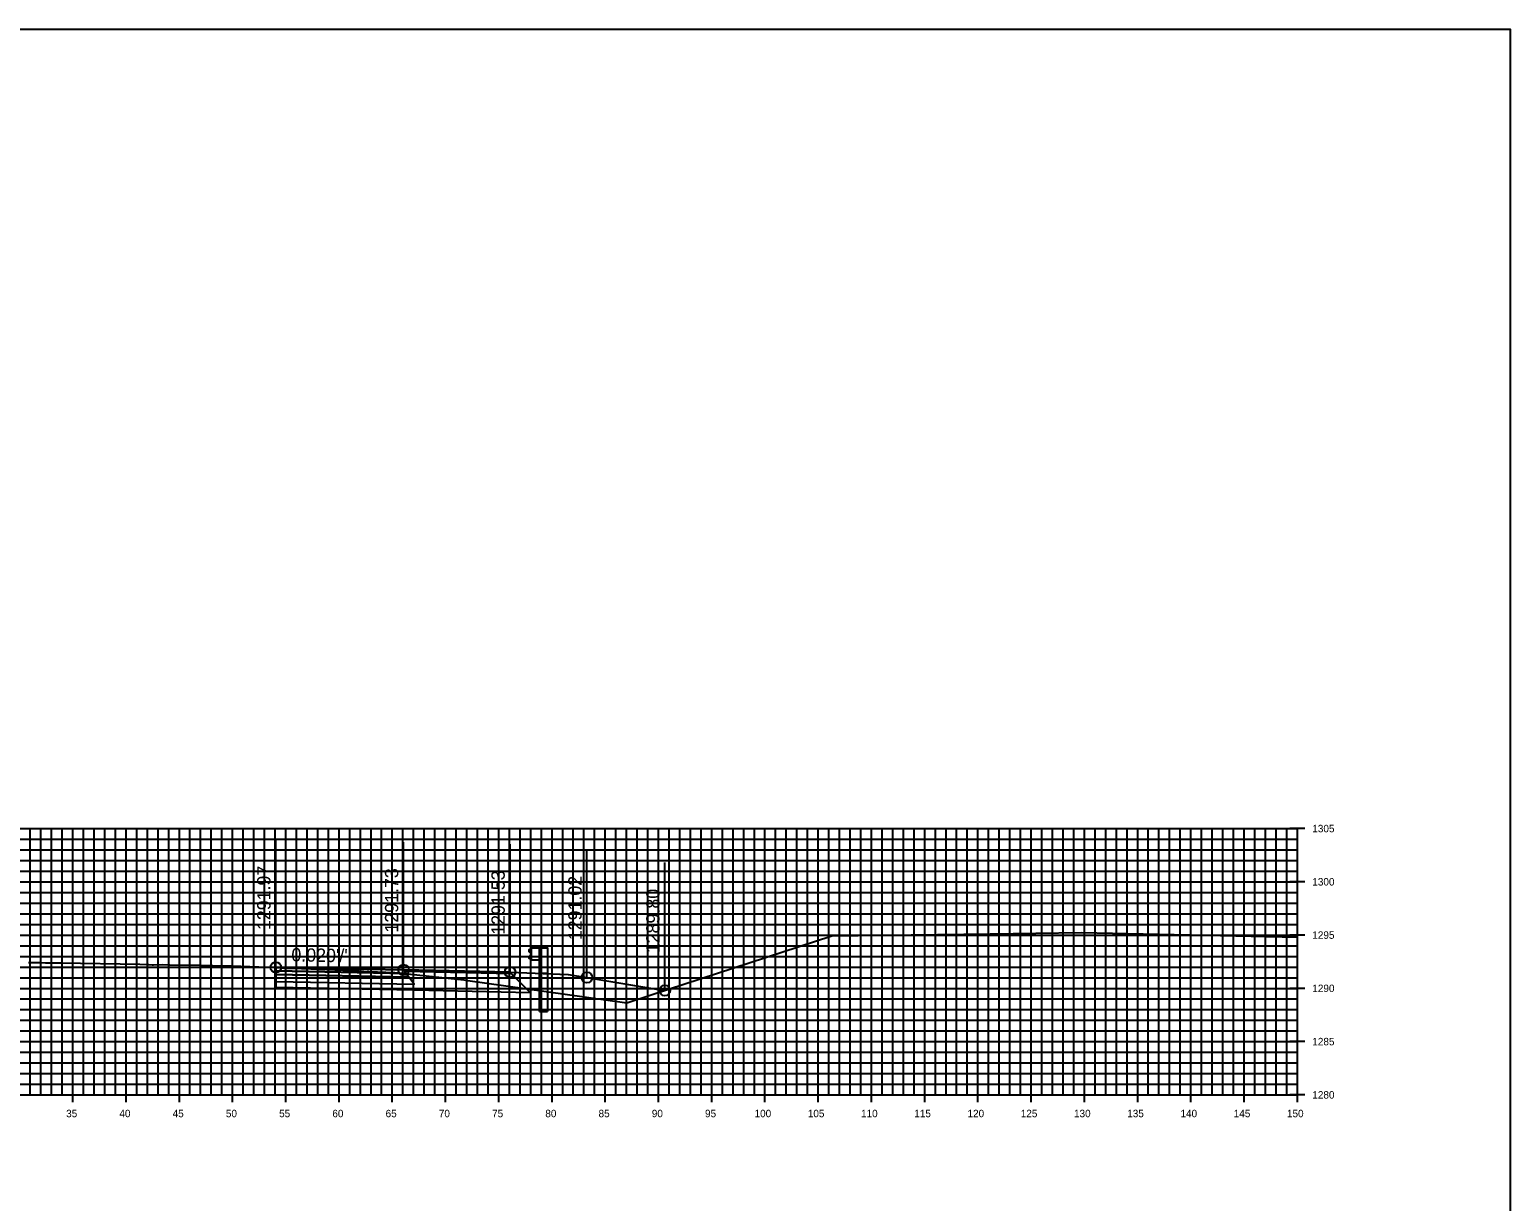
# Model space of a CAD drawing. Extents: x 674939 to 678919, y 750652 to 765176.
# Drawn here: x 678779.5 to 678918.5, y 758162.6 to 758272.6 of the extents above; entities that cross this region are included whole.
import ezdxf

# ---------------------------------------------------------------- set-up
doc = ezdxf.new("R2010")
doc.units = 0
for name, color, linetype in [('R_Alt Surface', 7, 'Continuous'), ('R_Axis', 7, 'Continuous'), ('R_Axis Annot', 7, 'Continuous'), ('R_Exist Surface', 7, 'Continuous'), ('R_Fin Surface', 7, 'Continuous'), ('R_Grid', 7, 'Continuous'), ('R_Guardrail', 7, 'Continuous'), ('R_No Plot', 7, 'Continuous'), ('R_Xsect Elev', 7, 'Continuous'), ('R_Xsect Slope', 7, 'Continuous')]:
    doc.layers.add(name, color=color, linetype=linetype)

msp = doc.modelspace()

# ---------------------------------------------------------------- linework, layer by layer
msp.add_lwpolyline([(678830.07, 758183.86), (678831.81, 758183.57), (678831.81, 758183.57), (678839.13, 758182.35)])
at = {"layer": 'R_Alt Surface'}
for points in [[(678802.59, 758184.19), (678802.59, 758183.86), (678815.09, 758183.61), (678814.84, 758183.94)], [(678802.59, 758183.86), (678802.59, 758183.2), (678815.59, 758182.94), (678815.09, 758183.61)]]:
    msp.add_lwpolyline(points, close=True, dxfattribs=at)
msp.add_lwpolyline([(678802.59, 758183.2), (678802.59, 758182.66), (678815.59, 758182.4), (678826.47, 758182.17), (678824.71, 758183.92)], dxfattribs=at)
at = {"layer": 'R_Axis'}
for p, q in [((678899.23, 758197.55), (678897.83, 758197.55)), ((678898.53, 758172.55), (678898.53, 758197.55)), ((678899.23, 758192.55), (678897.83, 758192.55)), ((678899.23, 758187.55), (678897.83, 758187.55)), ((678899.23, 758182.55), (678897.83, 758182.55)), ((678899.23, 758177.55), (678897.83, 758177.55)), ((678783.53, 758171.85), (678783.53, 758173.25)), ((678788.53, 758171.85), (678788.53, 758173.25)), ((678793.53, 758171.85), (678793.53, 758173.25)), ((678798.53, 758171.85), (678798.53, 758173.25)), ((678803.53, 758171.85), (678803.53, 758173.25)), ((678808.53, 758171.85), (678808.53, 758173.25)), ((678813.53, 758171.85), (678813.53, 758173.25)), ((678818.53, 758171.85), (678818.53, 758173.25)), ((678823.53, 758171.85), (678823.53, 758173.25)), ((678828.53, 758171.85), (678828.53, 758173.25)), ((678833.53, 758171.85), (678833.53, 758173.25)), ((678838.53, 758171.85), (678838.53, 758173.25)), ((678843.53, 758171.85), (678843.53, 758173.25)), ((678848.53, 758171.85), (678848.53, 758173.25)), ((678853.53, 758171.85), (678853.53, 758173.25)), ((678858.53, 758171.85), (678858.53, 758173.25)), ((678863.53, 758171.85), (678863.53, 758173.25)), ((678868.53, 758171.85), (678868.53, 758173.25)), ((678873.53, 758171.85), (678873.53, 758173.25)), ((678878.53, 758171.85), (678878.53, 758173.25)), ((678883.53, 758171.85), (678883.53, 758173.25)), ((678888.53, 758171.85), (678888.53, 758173.25)), ((678893.53, 758171.85), (678893.53, 758173.25)), ((678898.53, 758171.85), (678898.53, 758173.25)), ((678598.53, 758172.55), (678898.53, 758172.55)), ((678899.23, 758172.55), (678897.83, 758172.55))]:
    msp.add_line(p, q, dxfattribs=at)
at = {"layer": 'R_Exist Surface'}
msp.add_lwpolyline([(678779.35, 758184.98), (678780.47, 758184.96), (678780.95, 758184.93), (678781.12, 758184.95), (678782.41, 758184.93), (678789.81, 758184.81), (678790.55, 758184.8), (678790.67, 758184.79), (678790.99, 758184.76), (678791.11, 758184.77), (678791.91, 758184.79), (678792.65, 758184.77), (678795.55, 758184.71), (678797.8, 758184.66), (678798.47, 758184.65), (678801.85, 758184.54), (678802.59, 758184.52), (678802.59, 758184.52), (678802.71, 758184.51), (678803.35, 758184.43), (678803.55, 758184.43), (678804.99, 758184.42), (678805.07, 758184.42), (678805.89, 758184.39), (678810.4, 758184.18), (678811.34, 758184.13), (678813.75, 758184.04), (678813.78, 758184.04), (678820.24, 758183.36), (678820.25, 758183.36), (678820.25, 758183.35), (678820.26, 758183.35), (678820.26, 758183.35), (678820.4, 758183.33), (678835.57, 758181.19), (678837.84, 758181.93), (678854.82, 758187.49), (678869.69, 758187.68), (678878.27, 758187.79), (678898.53, 758187.36)], dxfattribs=at)
at = {"layer": 'R_Fin Surface'}
for points in [[(678802.59, 758184.52), (678802.66, 758184.52), (678814.59, 758184.28), (678814.61, 758184.28), (678824.59, 758184.08), (678830.05, 758183.86), (678830.07, 758183.86), (678831.8, 758183.57), (678831.81, 758183.57), (678839.1, 758182.36), (678839.13, 758182.35)], [(678824.59, 758184.08), (678814.59, 758184.28), (678802.59, 758184.52)], [(678824.59, 758184.08), (678830.07, 758183.86)]]:
    msp.add_lwpolyline(points, dxfattribs=at)
for points in [[(678802.59, 758184.52), (678802.59, 758184.19), (678814.84, 758183.94), (678814.59, 758184.28)], [(678814.59, 758184.28), (678824.59, 758184.08), (678824.71, 758183.92), (678814.71, 758184.12)]]:
    msp.add_lwpolyline(points, close=True, dxfattribs=at)
at = {"layer": 'R_Grid'}
for p, q in [((678598.53, 758197.55), (678898.53, 758197.55)), ((678779.53, 758172.55), (678779.53, 758197.55)), ((678780.53, 758172.55), (678780.53, 758197.55)), ((678781.53, 758172.55), (678781.53, 758197.55)), ((678782.53, 758172.55), (678782.53, 758197.55)), ((678783.53, 758172.55), (678783.53, 758197.55)), ((678784.53, 758172.55), (678784.53, 758197.55)), ((678785.53, 758172.55), (678785.53, 758197.55)), ((678786.53, 758172.55), (678786.53, 758197.55)), ((678787.53, 758172.55), (678787.53, 758197.55)), ((678788.53, 758172.55), (678788.53, 758197.55)), ((678789.53, 758172.55), (678789.53, 758197.55)), ((678790.53, 758172.55), (678790.53, 758197.55)), ((678791.53, 758172.55), (678791.53, 758197.55)), ((678792.53, 758172.55), (678792.53, 758197.55)), ((678793.53, 758172.55), (678793.53, 758197.55)), ((678794.53, 758172.55), (678794.53, 758197.55)), ((678795.53, 758172.55), (678795.53, 758197.55)), ((678796.53, 758172.55), (678796.53, 758197.55)), ((678797.53, 758172.55), (678797.53, 758197.55)), ((678798.53, 758172.55), (678798.53, 758197.55)), ((678799.53, 758172.55), (678799.53, 758197.55)), ((678800.53, 758172.55), (678800.53, 758197.55)), ((678801.53, 758172.55), (678801.53, 758197.55)), ((678802.53, 758172.55), (678802.53, 758197.55)), ((678803.53, 758172.55), (678803.53, 758197.55)), ((678804.53, 758172.55), (678804.53, 758197.55)), ((678805.53, 758172.55), (678805.53, 758197.55)), ((678806.53, 758172.55), (678806.53, 758197.55)), ((678807.53, 758172.55), (678807.53, 758197.55)), ((678808.53, 758172.55), (678808.53, 758197.55)), ((678809.53, 758172.55), (678809.53, 758197.55)), ((678810.53, 758172.55), (678810.53, 758197.55)), ((678811.53, 758172.55), (678811.53, 758197.55)), ((678812.53, 758172.55), (678812.53, 758197.55)), ((678813.53, 758172.55), (678813.53, 758197.55)), ((678814.53, 758172.55), (678814.53, 758197.55)), ((678815.53, 758172.55), (678815.53, 758197.55)), ((678816.53, 758172.55), (678816.53, 758197.55)), ((678817.53, 758172.55), (678817.53, 758197.55)), ((678818.53, 758172.55), (678818.53, 758197.55)), ((678819.53, 758172.55), (678819.53, 758197.55)), ((678820.53, 758172.55), (678820.53, 758197.55)), ((678821.53, 758172.55), (678821.53, 758197.55)), ((678822.53, 758172.55), (678822.53, 758197.55)), ((678823.53, 758172.55), (678823.53, 758197.55)), ((678824.53, 758172.55), (678824.53, 758197.55)), ((678825.53, 758172.55), (678825.53, 758197.55)), ((678826.53, 758172.55), (678826.53, 758197.55)), ((678827.53, 758172.55), (678827.53, 758197.55)), ((678828.53, 758172.55), (678828.53, 758197.55)), ((678829.53, 758172.55), (678829.53, 758197.55)), ((678830.53, 758172.55), (678830.53, 758197.55)), ((678831.53, 758172.55), (678831.53, 758197.55)), ((678832.53, 758172.55), (678832.53, 758197.55)), ((678833.53, 758172.55), (678833.53, 758197.55)), ((678834.53, 758172.55), (678834.53, 758197.55)), ((678835.53, 758172.55), (678835.53, 758197.55)), ((678836.53, 758172.55), (678836.53, 758197.55)), ((678837.53, 758172.55), (678837.53, 758197.55)), ((678838.53, 758172.55), (678838.53, 758197.55)), ((678839.53, 758172.55), (678839.53, 758197.55)), ((678840.53, 758172.55), (678840.53, 758197.55)), ((678841.53, 758172.55), (678841.53, 758197.55)), ((678842.53, 758172.55), (678842.53, 758197.55)), ((678843.53, 758172.55), (678843.53, 758197.55)), ((678844.53, 758172.55), (678844.53, 758197.55)), ((678845.53, 758172.55), (678845.53, 758197.55)), ((678846.53, 758172.55), (678846.53, 758197.55)), ((678847.53, 758172.55), (678847.53, 758197.55)), ((678848.53, 758172.55), (678848.53, 758197.55)), ((678849.53, 758172.55), (678849.53, 758197.55)), ((678850.53, 758172.55), (678850.53, 758197.55)), ((678851.53, 758172.55), (678851.53, 758197.55)), ((678852.53, 758172.55), (678852.53, 758197.55)), ((678853.53, 758172.55), (678853.53, 758197.55)), ((678854.53, 758172.55), (678854.53, 758197.55)), ((678855.53, 758172.55), (678855.53, 758197.55)), ((678856.53, 758172.55), (678856.53, 758197.55)), ((678857.53, 758172.55), (678857.53, 758197.55)), ((678858.53, 758172.55), (678858.53, 758197.55)), ((678859.53, 758172.55), (678859.53, 758197.55)), ((678860.53, 758172.55), (678860.53, 758197.55)), ((678861.53, 758172.55), (678861.53, 758197.55)), ((678862.53, 758172.55), (678862.53, 758197.55)), ((678863.53, 758172.55), (678863.53, 758197.55)), ((678864.53, 758172.55), (678864.53, 758197.55)), ((678865.53, 758172.55), (678865.53, 758197.55)), ((678866.53, 758172.55), (678866.53, 758197.55)), ((678867.53, 758172.55), (678867.53, 758197.55)), ((678868.53, 758172.55), (678868.53, 758197.55)), ((678869.53, 758172.55), (678869.53, 758197.55)), ((678870.53, 758172.55), (678870.53, 758197.55)), ((678871.53, 758172.55), (678871.53, 758197.55)), ((678872.53, 758172.55), (678872.53, 758197.55)), ((678873.53, 758172.55), (678873.53, 758197.55)), ((678874.53, 758172.55), (678874.53, 758197.55)), ((678875.53, 758172.55), (678875.53, 758197.55)), ((678876.53, 758172.55), (678876.53, 758197.55)), ((678877.53, 758172.55), (678877.53, 758197.55)), ((678878.53, 758172.55), (678878.53, 758197.55)), ((678879.53, 758172.55), (678879.53, 758197.55)), ((678880.53, 758172.55), (678880.53, 758197.55)), ((678881.53, 758172.55), (678881.53, 758197.55)), ((678882.53, 758172.55), (678882.53, 758197.55)), ((678883.53, 758172.55), (678883.53, 758197.55)), ((678884.53, 758172.55), (678884.53, 758197.55)), ((678885.53, 758172.55), (678885.53, 758197.55)), ((678886.53, 758172.55), (678886.53, 758197.55)), ((678887.53, 758172.55), (678887.53, 758197.55)), ((678888.53, 758172.55), (678888.53, 758197.55)), ((678889.53, 758172.55), (678889.53, 758197.55)), ((678890.53, 758172.55), (678890.53, 758197.55)), ((678891.53, 758172.55), (678891.53, 758197.55)), ((678892.53, 758172.55), (678892.53, 758197.55)), ((678893.53, 758172.55), (678893.53, 758197.55)), ((678894.53, 758172.55), (678894.53, 758197.55)), ((678895.53, 758172.55), (678895.53, 758197.55)), ((678896.53, 758172.55), (678896.53, 758197.55)), ((678897.53, 758172.55), (678897.53, 758197.55)), ((678898.53, 758172.55), (678898.53, 758197.55)), ((678598.53, 758196.55), (678898.53, 758196.55)), ((678598.53, 758195.55), (678898.53, 758195.55)), ((678598.53, 758194.55), (678898.53, 758194.55)), ((678598.53, 758193.55), (678898.53, 758193.55)), ((678598.53, 758192.55), (678898.53, 758192.55)), ((678598.53, 758191.55), (678898.53, 758191.55)), ((678598.53, 758190.55), (678898.53, 758190.55)), ((678598.53, 758189.55), (678898.53, 758189.55)), ((678598.53, 758188.55), (678898.53, 758188.55)), ((678598.53, 758187.55), (678898.53, 758187.55)), ((678598.53, 758186.55), (678898.53, 758186.55)), ((678598.53, 758185.55), (678898.53, 758185.55)), ((678598.53, 758184.55), (678898.53, 758184.55)), ((678598.53, 758183.55), (678898.53, 758183.55)), ((678598.53, 758182.55), (678898.53, 758182.55)), ((678598.53, 758181.55), (678898.53, 758181.55)), ((678598.53, 758180.55), (678898.53, 758180.55)), ((678598.53, 758179.55), (678898.53, 758179.55)), ((678598.53, 758178.55), (678898.53, 758178.55)), ((678598.53, 758177.55), (678898.53, 758177.55)), ((678598.53, 758176.55), (678898.53, 758176.55)), ((678598.53, 758175.55), (678898.53, 758175.55)), ((678598.53, 758174.55), (678898.53, 758174.55)), ((678598.53, 758173.55), (678898.53, 758173.55)), ((678598.53, 758172.55), (678898.53, 758172.55))]:
    msp.add_line(p, q, dxfattribs=at)
at = {"layer": 'R_Guardrail'}
for points in [[(678826.59, 758186.28), (678826.49, 758186.26), (678826.35, 758186.16), (678826.35, 758186.02), (678826.58, 758185.82), (678826.58, 758185.73), (678826.35, 758185.52), (678826.35, 758185.38), (678826.49, 758185.28), (678826.59, 758185.26)], [(678826.59, 758186.36), (678827.34, 758186.36), (678827.34, 758185.18), (678826.59, 758185.18)], [(678827.34, 758186.36), (678828.09, 758186.36), (678828.09, 758183.94), (678827.34, 758183.97)]]:
    msp.add_lwpolyline(points, close=True, dxfattribs=at)
for points in [[(678827.34, 758180.39), (678827.34, 758183.97), (678828.09, 758183.94), (678828.09, 758180.39)], [(678827.34, 758180.39), (678828.09, 758180.39)]]:
    msp.add_lwpolyline(points, dxfattribs=at)
at = {"layer": 'R_No Plot'}
msp.add_lwpolyline([(678578.53, 758052.55), (678918.53, 758052.55), (678918.53, 758272.55), (678578.53, 758272.55)], close=True, dxfattribs=at)
for centre in [(678802.59, 758184.52), (678814.59, 758184.28), (678824.59, 758184.08), (678831.81, 758183.57), (678831.81, 758183.57), (678839.13, 758182.35)]:
    msp.add_circle(centre, 0.5, dxfattribs=at)
at = {"layer": 'R_Xsect Elev'}
for p, q in [((678802.59, 758184.52), (678802.59, 758196.52)), ((678814.59, 758184.28), (678814.59, 758196.28)), ((678824.59, 758184.08), (678824.59, 758196.08)), ((678831.81, 758183.57), (678831.81, 758195.57)), ((678839.13, 758182.35), (678839.13, 758194.35))]:
    msp.add_line(p, q, dxfattribs=at)

# ---------------------------------------------------------------- texts
at = {"layer": 'R_Axis Annot'}
for s, p in [('1305', (678899.93, 758197.2)), ('1300', (678899.93, 758192.2)), ('1295', (678899.93, 758187.2)), ('1290', (678899.93, 758182.2)), ('1285', (678899.93, 758177.2)), ('1280', (678899.93, 758172.2)), ('35', (678782.9, 758170.45)), ('40', (678787.9, 758170.45)), ('45', (678792.9, 758170.45)), ('50', (678797.9, 758170.45)), ('55', (678802.9, 758170.45)), ('60', (678807.9, 758170.45)), ('65', (678812.9, 758170.45)), ('70', (678817.9, 758170.45)), ('75', (678822.9, 758170.45)), ('80', (678827.9, 758170.45)), ('85', (678832.9, 758170.45)), ('90', (678837.9, 758170.45)), ('95', (678842.9, 758170.45)), ('100', (678847.55, 758170.45)), ('105', (678852.55, 758170.45)), ('110', (678857.55, 758170.45)), ('115', (678862.55, 758170.45)), ('120', (678867.55, 758170.45)), ('125', (678872.55, 758170.45)), ('130', (678877.55, 758170.45)), ('135', (678882.55, 758170.45)), ('140', (678887.55, 758170.45)), ('145', (678892.55, 758170.45)), ('150', (678897.55, 758170.45))]:
    msp.add_text(s, height=0.7, dxfattribs=at).set_placement(p)
at = {"layer": 'R_Xsect Elev'}
for s, p in [('1291.97', (678802.09, 758188.02)), ('1291.73', (678814.09, 758187.78)), ('1291.53', (678824.09, 758187.58)), ('1291.02', (678831.31, 758187.07)), ('1289.80', (678838.63, 758185.85))]:
    msp.add_text(s, height=1.25, rotation=90, dxfattribs=at).set_placement(p)
at = {"layer": 'R_Xsect Slope'}
msp.add_text("0.020'/'", height=1.25, rotation=358.8545, dxfattribs=at).set_placement((678804.04, 758185.09))

doc.saveas('drawing.dxf')
